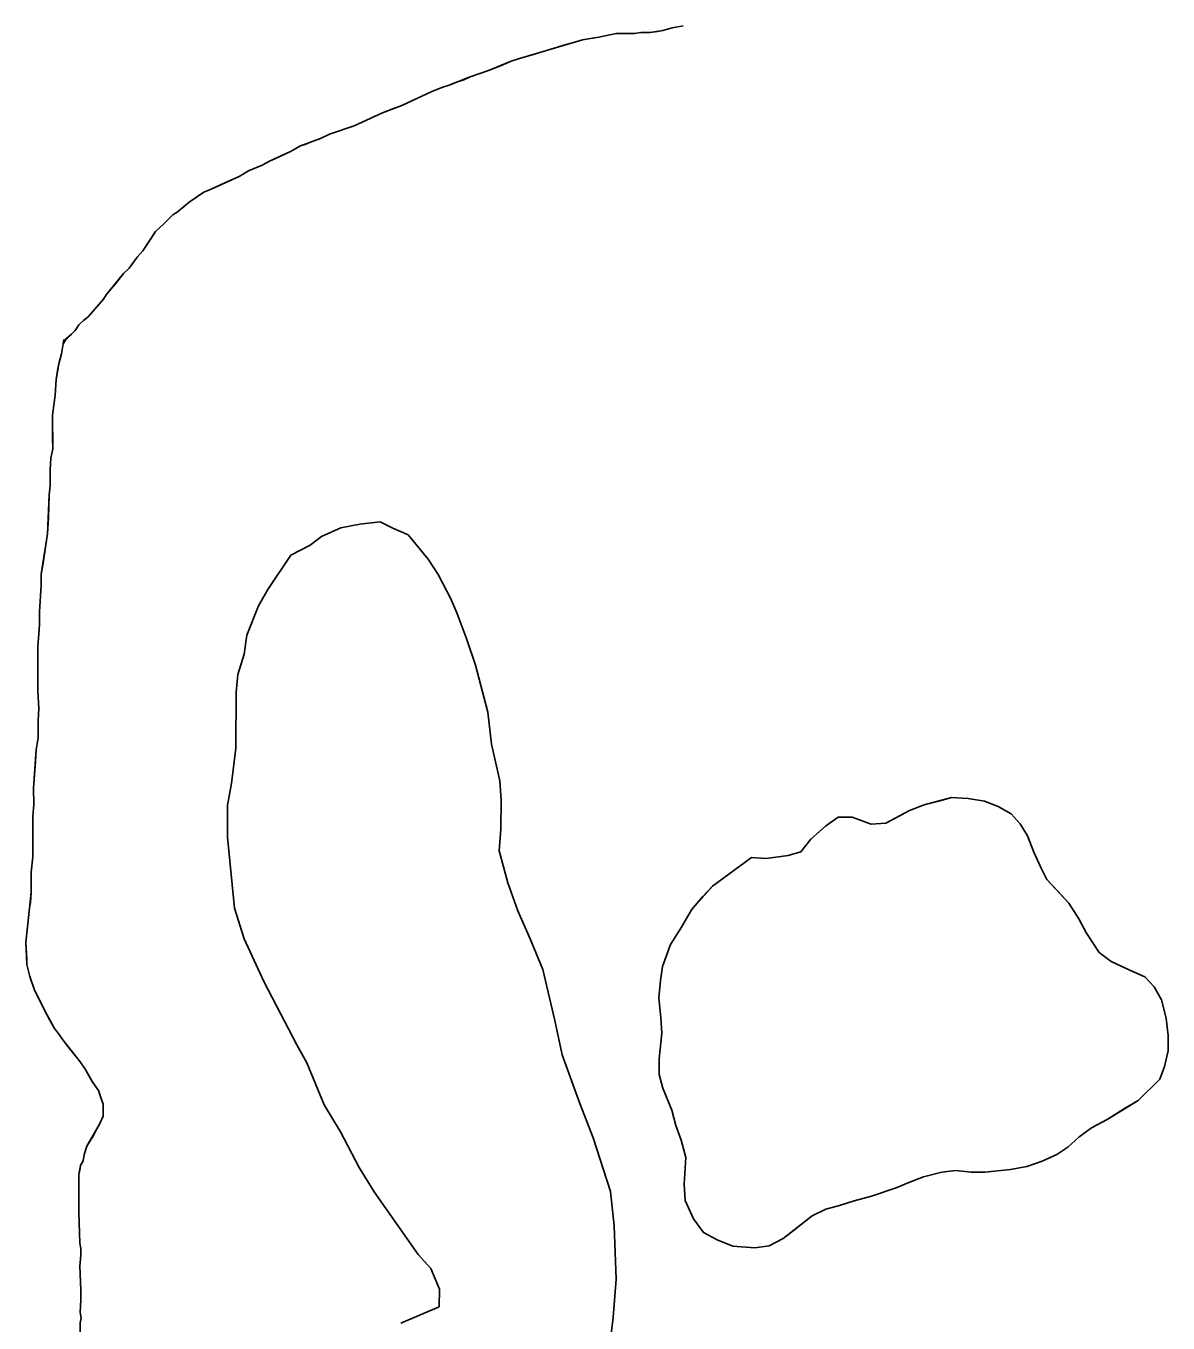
# Model space of a CAD drawing. Extents: x 3172297 to 3210190, y 958463 to 983887.
# Drawn here: x 3179759.2 to 3180019.6, y 964120.1 to 964415.8 of the extents above; entities that cross this region are included whole.
import ezdxf

# ---------------------------------------------------------------- set-up
doc = ezdxf.new("R2010")
doc.units = 0
doc.layers.add('V-SITE-VEGE', color=7, linetype='Continuous')
doc.layers.add('V-TOPO-SHOR', color=7, linetype='Continuous')

msp = doc.modelspace()

# ---------------------------------------------------------------- linework, layer by layer
at = {"layer": 'V-SITE-VEGE'}
for p, q in [((3179889.81, 964413.28), (3179893.77, 964414.12)), ((3179893.77, 964414.12), (3179897.94, 964414.14)), ((3179897.94, 964414.14), (3179899.4, 964414.35)), ((3179899.4, 964414.35), (3179901.48, 964414.36)), ((3179901.48, 964414.36), (3179904.4, 964414.78)), ((3179904.4, 964414.78), (3179906.48, 964415.42)), ((3179906.48, 964415.42), (3179908.98, 964415.84)), ((3179871.7, 964408.43), (3179886.07, 964412.64)), ((3179886.07, 964412.64), (3179889.81, 964413.28)), ((3179869.83, 964407.8), (3179871.7, 964408.43)), ((3179860.46, 964404.22), (3179864.62, 964405.7)), ((3179864.62, 964405.7), (3179869.83, 964407.8)), ((3179854.22, 964401.91), (3179855.67, 964402.33)), ((3179855.67, 964402.33), (3179860.46, 964404.22)), ((3179844.85, 964397.71), (3179851.72, 964400.86)), ((3179851.72, 964400.86), (3179854.22, 964401.91)), ((3179840.48, 964396.03), (3179844.85, 964397.71)), ((3179834.03, 964393.1), (3179840.48, 964396.03)), ((3179826.33, 964390.15), (3179828.41, 964391.2)), ((3179828.41, 964391.2), (3179834.03, 964393.1)), ((3179819.46, 964387.21), (3179821.75, 964388.47)), ((3179821.75, 964388.47), (3179826.33, 964390.15)), ((3179813.01, 964384.07), (3179814.88, 964385.12)), ((3179814.88, 964385.12), (3179819.46, 964387.21)), ((3179807.81, 964381.55), (3179809.89, 964382.81)), ((3179809.89, 964382.81), (3179813.01, 964384.07)), ((3179801.36, 964378.61), (3179807.81, 964381.55)), ((3179793.67, 964373.38), (3179796.37, 964375.68)), ((3179796.37, 964375.68), (3179799.69, 964377.98)), ((3179799.69, 964377.98), (3179801.36, 964378.61)), ((3179790.55, 964370.66), (3179792.63, 964372.75)), ((3179792.63, 964372.75), (3179793.67, 964373.38)), ((3179788.68, 964368.99), (3179790.55, 964370.66)), ((3179785.78, 964364.6), (3179788.68, 964368.99)), ((3179784.53, 964363.14), (3179785.78, 964364.6)), ((3179782.66, 964360.63), (3179784.53, 964363.14)), ((3179777.47, 964354.57), (3179781.42, 964359.38)), ((3179781.42, 964359.38), (3179782.66, 964360.63)), ((3179773.32, 964349.56), (3179776.85, 964353.53)), ((3179776.85, 964353.53), (3179777.47, 964354.57)), ((3179772.28, 964348.72), (3179773.32, 964349.56)), ((3179768.17, 964344.2), (3179770.41, 964346.42)), ((3179770.41, 964346.42), (3179771.24, 964347.67)), ((3179771.24, 964347.67), (3179772.28, 964348.72)), ((3179767.28, 964341.09), (3179767.68, 964343.38)), ((3179767.68, 964343.38), (3179768.17, 964344.2)), ((3179766.66, 964338.79), (3179767.28, 964341.09)), ((3179766.04, 964335.25), (3179766.66, 964338.79)), ((3179765.85, 964331.7), (3179766.04, 964335.25)), ((3179765.23, 964327.12), (3179765.85, 964331.7)), ((3179765.26, 964319.41), (3179765.23, 964327.12)), ((3179764.65, 964314.61), (3179764.85, 964317.32)), ((3179764.85, 964317.32), (3179765.26, 964319.41)), ((3179764.66, 964311.07), (3179764.65, 964314.61)), ((3179764.46, 964308.98), (3179764.66, 964311.07)), ((3179764.07, 964300.02), (3179764.46, 964308.98)), ((3179835.29, 964302.26), (3179830.94, 964301.43)), ((3179839.94, 964302.8), (3179835.29, 964302.26)), ((3179842.82, 964301.33), (3179839.94, 964302.8)), ((3179762.64, 964290.85), (3179764.07, 964300.02)), ((3179826.57, 964299.44), (3179823.95, 964297.44)), ((3179830.94, 964301.43), (3179826.57, 964299.44)), ((3179846.29, 964299.84), (3179842.82, 964301.33)), ((3179850.88, 964294.3), (3179846.29, 964299.84)), ((3179823.95, 964297.44), (3179819.57, 964295.16)), ((3179819.57, 964295.16), (3179814.29, 964287.38)), ((3179853.16, 964290.8), (3179850.88, 964294.3)), ((3179762.65, 964288.35), (3179762.64, 964290.85)), ((3179856.01, 964285.26), (3179853.16, 964290.8)), ((3179762.25, 964282.3), (3179762.65, 964288.35)), ((3179814.29, 964287.38), (3179812.22, 964283.63)), ((3179857.43, 964282.06), (3179856.01, 964285.26)), ((3179762.26, 964279.39), (3179762.25, 964282.3)), ((3179812.22, 964283.63), (3179809.56, 964276.98)), ((3179859.7, 964275.96), (3179857.43, 964282.06)), ((3179761.86, 964274.38), (3179762.26, 964279.39)), ((3179809.56, 964276.98), (3179808.94, 964272.64)), ((3179861.68, 964270.14), (3179859.7, 964275.96)), ((3179761.89, 964264.17), (3179761.86, 964274.38)), ((3179808.94, 964272.64), (3179807.45, 964268.02)), ((3179864.48, 964259.39), (3179861.68, 964270.14)), ((3179807.45, 964268.02), (3179807.12, 964263.96)), ((3179762.11, 964260.21), (3179761.89, 964264.17)), ((3179807.12, 964263.96), (3179807.01, 964251.21)), ((3179761.92, 964257.51), (3179762.11, 964260.21)), ((3179761.93, 964253.55), (3179761.92, 964257.51)), ((3179865.28, 964252.13), (3179864.48, 964259.39)), ((3179761.52, 964250.83), (3179761.93, 964253.55)), ((3179867.23, 964243.71), (3179865.28, 964252.13)), ((3179760.92, 964242.08), (3179761.52, 964250.83)), ((3179807.01, 964251.21), (3179806.06, 964243.1)), ((3179806.06, 964243.1), (3179805.15, 964238.18)), ((3179867.48, 964239.36), (3179867.23, 964243.71)), ((3179760.93, 964238.33), (3179760.92, 964242.08)), ((3179970.22, 964239.94), (3179963.97, 964238.26)), ((3179973.97, 964239.75), (3179970.22, 964239.94)), ((3179977.72, 964239.13), (3179973.97, 964239.75)), ((3179760.73, 964235.62), (3179760.93, 964238.33)), ((3179805.15, 964238.18), (3179805.08, 964230.93)), ((3179867.43, 964232.69), (3179867.48, 964239.36)), ((3179960.64, 964237), (3179955.23, 964234.06)), ((3179963.97, 964238.26), (3179960.64, 964237)), ((3179980.85, 964237.89), (3179977.72, 964239.13)), ((3179983.77, 964236.24), (3179980.85, 964237.89)), ((3179760.76, 964226.45), (3179760.73, 964235.62)), ((3179944.39, 964235.48), (3179941.48, 964233.39)), ((3179947.52, 964235.49), (3179944.39, 964235.48)), ((3179951.9, 964233.84), (3179947.52, 964235.49)), ((3179955.23, 964234.06), (3179951.9, 964233.84)), ((3179985.86, 964233.95), (3179983.77, 964236.24)), ((3179987.54, 964231.24), (3179985.86, 964233.95)), ((3179805.08, 964230.93), (3179806.68, 964214.69)), ((3179867.09, 964227.77), (3179867.43, 964232.69)), ((3179941.48, 964233.39), (3179938.16, 964230.46)), ((3179989.01, 964227.5), (3179987.54, 964231.24)), ((3179938.16, 964230.46), (3179935.87, 964227.54)), ((3179760.36, 964222.91), (3179760.76, 964226.45)), ((3179869.06, 964220.5), (3179867.09, 964227.77)), ((3179924.62, 964226.25), (3179915.68, 964219.76)), ((3179927.96, 964226.06), (3179924.62, 964226.25)), ((3179932.96, 964226.7), (3179927.96, 964226.06)), ((3179935.87, 964227.54), (3179932.96, 964226.7)), ((3179990.48, 964224.17), (3179989.01, 964227.5)), ((3179760.37, 964218.32), (3179760.36, 964222.91)), ((3179991.95, 964221.26), (3179990.48, 964224.17)), ((3179871.32, 964214.1), (3179869.06, 964220.5)), ((3179915.68, 964219.76), (3179910.91, 964214.33)), ((3179996.97, 964215.86), (3179991.95, 964221.26)), ((3179759.16, 964206.86), (3179760.37, 964218.32)), ((3179806.68, 964214.69), (3179808.93, 964207.71)), ((3179874.16, 964207.7), (3179871.32, 964214.1)), ((3179910.91, 964214.33), (3179908.63, 964210.36)), ((3179999.27, 964212.32), (3179996.97, 964215.86)), ((3179908.63, 964210.36), (3179906.14, 964206.4)), ((3180000.95, 964208.99), (3179999.27, 964212.32)), ((3179808.93, 964207.71), (3179813.48, 964197.81)), ((3179876.99, 964200.72), (3179874.16, 964207.7)), ((3180003.88, 964204.62), (3180000.95, 964208.99)), ((3179759.38, 964201.86), (3179759.16, 964206.86)), ((3179906.14, 964206.4), (3179904.28, 964201.39)), ((3180006.6, 964202.55), (3180003.88, 964204.62)), ((3179760.02, 964199.15), (3179759.38, 964201.86)), ((3179904.28, 964201.39), (3179903.87, 964198.26)), ((3180010.98, 964200.48), (3180006.6, 964202.55)), ((3179761.07, 964196.24), (3179760.02, 964199.15)), ((3179879.79, 964189.1), (3179876.99, 964200.72)), ((3179903.87, 964198.26), (3179903.47, 964194.3)), ((3180014.32, 964199.03), (3180010.98, 964200.48)), ((3180016.41, 964196.75), (3180014.32, 964199.03)), ((3179763.38, 964191.45), (3179761.07, 964196.24)), ((3179813.48, 964197.81), (3179820.89, 964183.54)), ((3180018.08, 964193.83), (3180016.41, 964196.75)), ((3179903.47, 964194.3), (3179903.9, 964189.72)), ((3180019.14, 964189.67), (3180018.08, 964193.83)), ((3179765.68, 964187.29), (3179763.38, 964191.45)), ((3179903.9, 964189.72), (3179904.12, 964186.18)), ((3180019.57, 964185.71), (3180019.14, 964189.67)), ((3179766.52, 964186.25), (3179765.68, 964187.29)), ((3179881.46, 964181.26), (3179879.79, 964189.1)), ((3179767.77, 964184.38), (3179766.52, 964186.25)), ((3179771.33, 964180.01), (3179767.77, 964184.38)), ((3179820.89, 964183.54), (3179823.17, 964179.46)), ((3179904.12, 964186.18), (3179903.51, 964180.34)), ((3180019.58, 964182.17), (3180019.57, 964185.71)), ((3179885.42, 964170.2), (3179881.46, 964181.26)), ((3180018.76, 964178.62), (3180019.58, 964182.17)), ((3179772.59, 964178.14), (3179771.33, 964180.01)), ((3179774.26, 964175.23), (3179772.59, 964178.14)), ((3179823.17, 964179.46), (3179827.15, 964169.86)), ((3179903.51, 964180.34), (3179903.52, 964176.8)), ((3180017.72, 964175.7), (3180018.76, 964178.62)), ((3179775.73, 964173.15), (3179774.26, 964175.23)), ((3179903.52, 964176.8), (3179904.37, 964173.68)), ((3180012.74, 964170.9), (3180017.72, 964175.7)), ((3179776.36, 964171.07), (3179775.73, 964173.15)), ((3179904.37, 964173.68), (3179906.47, 964168.68)), ((3179776.78, 964170.03), (3179776.36, 964171.07)), ((3179776.79, 964167.32), (3179776.78, 964170.03)), ((3179827.15, 964169.86), (3179830.86, 964163.74)), ((3179888.53, 964162.35), (3179885.42, 964170.2)), ((3179906.47, 964168.68), (3179907.31, 964165.14)), ((3180005.67, 964166.5), (3180012.74, 964170.9)), ((3179775.96, 964165.44), (3179776.79, 964167.32)), ((3180002.13, 964164.61), (3180005.67, 964166.5)), ((3179773.06, 964160.43), (3179775.96, 964165.44)), ((3179830.86, 964163.74), (3179835.13, 964155.58)), ((3179907.31, 964165.14), (3179908.57, 964161.81)), ((3179999.22, 964162.51), (3180002.13, 964164.61)), ((3179772.44, 964158.55), (3179773.06, 964160.43)), ((3179892.48, 964150.13), (3179888.53, 964162.35)), ((3179908.57, 964161.81), (3179909.63, 964157.85)), ((3179994.23, 964158.54), (3179996.73, 964160.22)), ((3179996.73, 964160.22), (3179999.22, 964162.51)), ((3179771.61, 964156.05), (3179772.24, 964157.09)), ((3179772.24, 964157.09), (3179772.44, 964158.55)), ((3179909.63, 964157.85), (3179909.23, 964151.81)), ((3179987.37, 964155.81), (3179990.9, 964157.07)), ((3179990.9, 964157.07), (3179994.23, 964158.54)), ((3179771.21, 964153.97), (3179771.61, 964156.05)), ((3179771.23, 964145.42), (3179771.21, 964153.97)), ((3179835.13, 964155.58), (3179838.56, 964150.04)), ((3179963.82, 964153.44), (3179967.99, 964154.5)), ((3179967.99, 964154.5), (3179971.11, 964154.92)), ((3179971.11, 964154.92), (3179974.66, 964154.52)), ((3179974.66, 964154.52), (3179977.78, 964154.53)), ((3179977.78, 964154.53), (3179983.62, 964155.17)), ((3179983.62, 964155.17), (3179987.37, 964155.81)), ((3179909.23, 964151.81), (3179909.45, 964148.06)), ((3179957.58, 964150.92), (3179960.49, 964152.18)), ((3179960.49, 964152.18), (3179963.82, 964153.44)), ((3179838.56, 964150.04), (3179848.58, 964135.75)), ((3179893.28, 964142.3), (3179892.48, 964150.13)), ((3179909.45, 964148.06), (3179911.34, 964143.9)), ((3179944.67, 964146.92), (3179948, 964147.97)), ((3179948, 964147.97), (3179951.96, 964149.03)), ((3179951.96, 964149.03), (3179957.58, 964150.92)), ((3179771.46, 964138.34), (3179771.23, 964145.42)), ((3179938.43, 964144.61), (3179941.55, 964146.08)), ((3179941.55, 964146.08), (3179944.67, 964146.92)), ((3179893.75, 964130.12), (3179893.28, 964142.3)), ((3179911.34, 964143.9), (3179913.64, 964140.78)), ((3179931.78, 964139.38), (3179938.43, 964144.61)), ((3179913.64, 964140.78), (3179916.77, 964139.12)), ((3179916.77, 964139.12), (3179920.32, 964137.67)), ((3179928.66, 964137.7), (3179931.78, 964139.38)), ((3179771.68, 964137.09), (3179771.46, 964138.34)), ((3179771.68, 964135.63), (3179771.68, 964137.09)), ((3179920.32, 964137.67), (3179925.32, 964137.28)), ((3179925.32, 964137.28), (3179928.66, 964137.7)), ((3179771.48, 964133.13), (3179771.68, 964135.63)), ((3179848.58, 964135.75), (3179851.45, 964132.53)), ((3179771.7, 964127.71), (3179771.48, 964133.13)), ((3179851.45, 964132.53), (3179853.44, 964127.88)), ((3179771.71, 964125.42), (3179771.7, 964127.71)), ((3179853.44, 964127.88), (3179853.4, 964123.82)), ((3179893.09, 964121.43), (3179893.75, 964130.12)), ((3179771.51, 964122.5), (3179771.71, 964125.42)), ((3179771.73, 964121.25), (3179771.51, 964122.5)), ((3179853.4, 964123.82), (3179844.67, 964120.13)), ((3179891.53, 964108.98), (3179893.09, 964121.43)), ((3179771.52, 964120.21), (3179771.73, 964121.25)), ((3179771.55, 964111.46), (3179771.52, 964120.21))]:
    msp.add_line(p, q, dxfattribs=at)
at = {"layer": 'V-TOPO-SHOR'}
for points in [[(3179908.98, 964415.84), (3179906.48, 964415.42), (3179904.4, 964414.78), (3179903.15, 964414.57), (3179901.48, 964414.36), (3179899.4, 964414.35), (3179897.94, 964414.14), (3179896.9, 964414.14), (3179895.44, 964414.13), (3179893.77, 964414.12), (3179889.81, 964413.28), (3179888.36, 964413.07), (3179886.07, 964412.64), (3179883.77, 964412.01), (3179882.32, 964411.59), (3179879.61, 964410.74), (3179874.61, 964409.27), (3179871.7, 964408.43), (3179869.83, 964407.8), (3179867.33, 964406.75), (3179864.62, 964405.7), (3179860.46, 964404.22), (3179859, 964403.59), (3179857.13, 964402.96), (3179855.67, 964402.33), (3179854.22, 964401.91), (3179851.72, 964400.86), (3179847.14, 964398.76), (3179844.85, 964397.71), (3179843.19, 964397.08), (3179840.48, 964396.03), (3179834.03, 964393.1), (3179828.41, 964391.2), (3179826.33, 964390.15), (3179824.46, 964389.52)], [(3179824.46, 964389.52), (3179823, 964388.89), (3179821.75, 964388.47), (3179819.46, 964387.21), (3179815.93, 964385.54), (3179814.88, 964385.12), (3179813.01, 964384.07), (3179809.89, 964382.81), (3179807.81, 964381.55), (3179804.48, 964380.08), (3179801.36, 964378.61), (3179799.69, 964377.98), (3179798.24, 964376.94), (3179796.37, 964375.68), (3179794.91, 964374.43), (3179793.67, 964373.38), (3179792.63, 964372.75), (3179791.38, 964371.5), (3179790.55, 964370.66), (3179788.68, 964368.99), (3179787.64, 964367.32), (3179785.78, 964364.6), (3179784.53, 964363.14), (3179782.66, 964360.63), (3179781.42, 964359.38), (3179779.55, 964357.08), (3179778.51, 964355.83), (3179777.47, 964354.57), (3179776.85, 964353.53), (3179774.77, 964351.23), (3179773.32, 964349.56), (3179772.28, 964348.72), (3179771.24, 964347.67), (3179770.41, 964346.42), (3179769.58, 964345.58), (3179768.13, 964344.33), (3179767.75, 964343.91)], [(3179760.76, 964226.45), (3179760.76, 964228.54), (3179760.75, 964231.03), (3179760.73, 964235.62), (3179760.93, 964238.33), (3179760.92, 964242.08), (3179761.32, 964248.12), (3179761.52, 964250.83), (3179761.93, 964253.55), (3179761.92, 964257.51), (3179762.11, 964260.21), (3179761.89, 964264.17), (3179761.87, 964271.26), (3179761.86, 964274.38), (3179762.06, 964276.26), (3179762.26, 964279.39), (3179762.25, 964282.3), (3179762.65, 964288.35), (3179762.64, 964290.85), (3179763.05, 964293.35), (3179763.66, 964297.52), (3179764.07, 964300.02), (3179764.27, 964303.77), (3179764.46, 964308.98), (3179764.66, 964311.07), (3179764.66, 964312.73), (3179764.65, 964314.61), (3179764.85, 964317.32), (3179765.26, 964319.41), (3179765.25, 964321.91), (3179765.25, 964323.16), (3179765.24, 964324.41), (3179765.24, 964325.45), (3179765.23, 964327.12), (3179765.85, 964331.7), (3179766.04, 964335.25), (3179766.45, 964337.75), (3179766.66, 964338.79), (3179767.27, 964341.09), (3179767.68, 964343.38), (3179767.75, 964343.91)], [(3179767.81, 964344.37), (3179767.75, 964343.91)], [(3179924.62, 964226.25), (3179927.96, 964226.06), (3179932.96, 964226.7), (3179935.87, 964227.54), (3179938.16, 964230.46), (3179941.48, 964233.39), (3179944.39, 964235.48), (3179947.52, 964235.49), (3179951.9, 964233.84), (3179955.23, 964234.06), (3179957.94, 964235.53), (3179960.64, 964237), (3179963.97, 964238.26), (3179967.3, 964239.1), (3179970.22, 964239.94), (3179973.97, 964239.75), (3179977.72, 964239.13), (3179980.85, 964237.89), (3179983.77, 964236.24), (3179985.86, 964233.95), (3179987.54, 964231.24), (3179989.01, 964227.5), (3179990.48, 964224.17), (3179991.95, 964221.26), (3179994.46, 964218.56), (3179996.97, 964215.86), (3179999.27, 964212.32), (3180000.95, 964208.99), (3180003.88, 964204.62), (3180006.6, 964202.55), (3180010.98, 964200.48), (3180014.32, 964199.03), (3180016.41, 964196.75), (3180018.08, 964193.83), (3180019.14, 964189.67), (3180019.57, 964185.71), (3180019.58, 964182.17), (3180018.76, 964178.62), (3180017.72, 964175.7), (3180012.74, 964170.9), (3180009.62, 964169.01), (3180005.67, 964166.5), (3180002.13, 964164.61), (3179999.22, 964162.51), (3179996.73, 964160.21), (3179994.23, 964158.54), (3179990.9, 964157.07), (3179987.37, 964155.81), (3179983.62, 964155.17), (3179977.78, 964154.53), (3179974.66, 964154.52), (3179971.11, 964154.92), (3179967.99, 964154.5), (3179963.82, 964153.44), (3179960.49, 964152.18), (3179957.58, 964150.92), (3179951.96, 964149.03), (3179948, 964147.97), (3179944.67, 964146.92), (3179941.55, 964146.08), (3179938.43, 964144.61), (3179934.48, 964141.47), (3179931.78, 964139.38), (3179928.66, 964137.7), (3179925.32, 964137.28), (3179920.32, 964137.67), (3179916.77, 964139.12), (3179913.64, 964140.78), (3179911.34, 964143.9), (3179909.45, 964148.06), (3179909.23, 964151.81), (3179909.63, 964157.85), (3179908.57, 964161.81), (3179907.31, 964165.14), (3179906.47, 964168.68), (3179904.37, 964173.68), (3179903.53, 964176.8), (3179903.51, 964180.34), (3179904.12, 964186.18), (3179903.9, 964189.72), (3179903.47, 964194.3), (3179903.87, 964198.26), (3179904.28, 964201.39), (3179906.14, 964206.4), (3179908.63, 964210.36), (3179910.91, 964214.33), (3179913.4, 964217.26), (3179915.68, 964219.76), (3179924.62, 964226.25)], [(3179771.52, 964118.96), (3179771.52, 964120.21), (3179771.73, 964121.25), (3179771.51, 964122.5), (3179771.71, 964125.42), (3179771.7, 964127.71), (3179771.48, 964133.13), (3179771.68, 964135.63), (3179771.68, 964137.09), (3179771.46, 964138.34), (3179771.23, 964145.42), (3179771.22, 964148.76), (3179771.22, 964149.8), (3179771.21, 964151.88), (3179771.21, 964153.97), (3179771.41, 964155.01), (3179771.61, 964156.05), (3179772.24, 964157.09), (3179772.44, 964158.55), (3179773.06, 964160.43), (3179773.68, 964161.48), (3179774.3, 964162.52), (3179775.34, 964164.4), (3179775.96, 964165.44), (3179776.79, 964167.32), (3179776.79, 964168.36), (3179776.78, 964170.03), (3179776.36, 964171.07), (3179775.73, 964173.15), (3179775.1, 964173.98), (3179774.26, 964175.23), (3179773.22, 964177.1), (3179772.59, 964178.14), (3179771.33, 964180.01), (3179768.82, 964183.13), (3179767.77, 964184.38), (3179766.52, 964186.25), (3179765.68, 964187.29), (3179764.63, 964189.16), (3179763.38, 964191.45), (3179761.07, 964196.24), (3179760.02, 964199.15), (3179759.38, 964201.86), (3179759.38, 964203.11), (3179759.16, 964206.86), (3179759.96, 964214.78), (3179760.17, 964216.03), (3179760.37, 964218.32), (3179760.36, 964220.41), (3179760.36, 964221.45), (3179760.36, 964222.91), (3179760.76, 964226.45)]]:
    msp.add_lwpolyline(points, dxfattribs=at)

doc.saveas('drawing.dxf')
